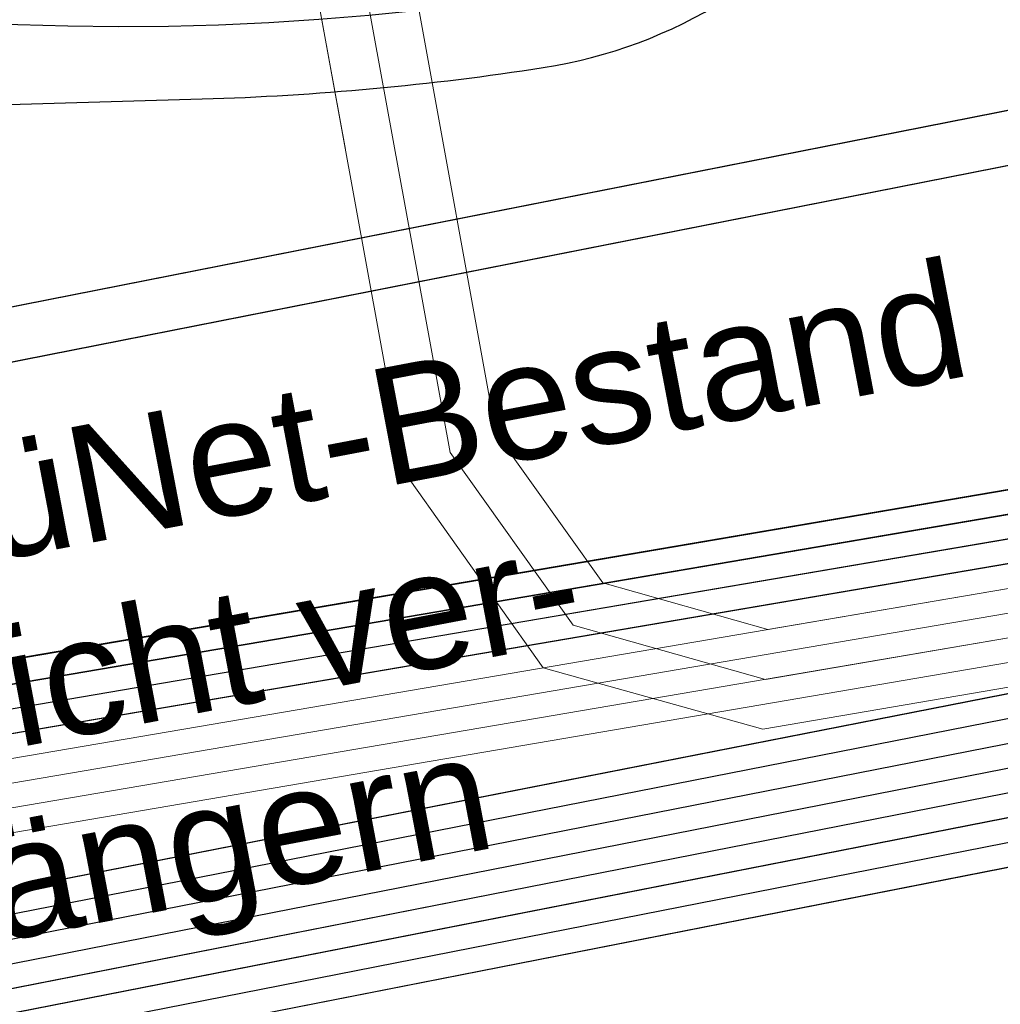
# Model space of a CAD drawing. Header units: metres. Extents: x -502 to 161, y -108 to 174.
# Tile 434 of 656: x -98.16 to -96.15, y -22.21 to -20.19. Entities that reach past the tile are written whole.
import ezdxf

# ---------------------------------------------------------------- set-up
doc = ezdxf.new("R2010")
doc.units = ezdxf.units.M
doc.header["$LTSCALE"] = 0.1
doc.linetypes.add('237', pattern=[93, 75, -18])
doc.linetypes.add('88', pattern=[35.001, 12.501, -5, 12.5, -5])
for name, color, linetype in [('BRI31-005.05-5p02-Koordinierung Lageplan 4. BA ZOB West 2022-06-15', 7, 'Continuous'), ('BRI31-005.06-5f07-Koordinierung Lageplan 4. BA ZOB Fernbusbahnh', 7, 'Continuous'), ('BRI32-005.02-5f05-Koordinierung Schemaplan 4 BA ZOB Teilbereich', 7, 'Continuous'), ('BRI32-005.03-5f06-Koordinierung Schemaplan 4 BA ZOB Teilbereich 2 Ost - Bahnhofsallee 2023-01-21', 7, 'Continuous')]:
    doc.layers.add(name, color=color, linetype=linetype)
doc.styles.add('Arial', font='arial.ttf')

msp = doc.modelspace()

# ---------------------------------------------------------------- linework, layer by layer
at = {"layer": 'BRI31-005.05-5p02-Koordinierung Lageplan 4. BA ZOB West 2022-06-15', "color": 6, "linetype": 'Continuous', "lineweight": 25, "true_color": 0xff00ff, "transparency": 33554687, "flags": 128}
for points in [[(-12.8197, -7.1584), (-13.0948, -7.1684), (-17.6753, -7.3484), (-25.0233, -7.7685), (-29.4119, -8.0888), (-36.588, -9.7298), (-36.8022, -9.7791), (-48.761, -11.229), (-54.8582, -12.3594), (-60.5568, -13.5195), (-72.2392, -15.9794), (-83.9386, -18.0493), (-95.7552, -20.2994), (-107.5641, -22.6294), (-119.3715, -24.8394), (-124.8625, -26.009), (-126.093, -26.1489), (-127.2478, -26.3291), (-138.8097, -28.3993), (-150.5411, -30.6494), (-156.6329, -31.8278), (-162.3974, -31.1788), (-174.3003, -29.339)], [(-174.3171, -29.4477), (-162.412, -31.2879), (-156.6285, -31.939), (-150.5203, -30.7574), (-138.7897, -28.5075), (-127.2296, -26.4376), (-126.0783, -26.2579), (-124.8448, -26.1177), (-119.3499, -24.9473), (-107.5433, -22.7374), (-95.7342, -20.4074), (-83.9188, -18.1575), (-72.2182, -16.0874), (-60.5345, -13.6272), (-54.8372, -12.4674), (-48.7444, -11.3378), (-36.7832, -9.8876), (-36.5634, -9.837), (-29.3955, -8.1979), (-25.0161, -7.8783), (-17.67, -7.4583), (-13.0906, -7.2783), (-12.8157, -7.2683)]]:
    msp.add_lwpolyline(points, dxfattribs=at)
at = {"layer": 'BRI31-005.05-5p02-Koordinierung Lageplan 4. BA ZOB West 2022-06-15', "color": 190, "linetype": 'Continuous', "lineweight": 35, "true_color": 0x7f00ff, "transparency": 33554687, "flags": 128}
for points in [[(-55.7007, -13.3634), (-59.4327, -13.9934), (-61.4087, -14.3464), (-62.2647, -14.4984), (-62.6667, -14.5974), (-62.8907, -14.7334), (-63.5967, -15.2334), (-64.4177, -15.8004), (-64.8657, -15.8864), (-69.7037, -16.7484), (-75.4637, -17.6884), (-81.7337, -18.6534), (-88.9077, -20.0034), (-93.6827, -20.7334), (-98.9647, -21.6334), (-104.5957, -22.9234), (-121.8907, -26.2934), (-126.8117, -27.2034), (-150.4477, -31.7134), (-157.1307, -33.0134), (-162.7687, -32.1234), (-174.7807, -30.4434), (-178.1477, -29.6134), (-179.1357, -29.4334)], [(-55.6927, -13.4124), (-59.4247, -14.0424), (-59.9157, -14.1304), (-61.3997, -14.3954), (-62.2547, -14.5474), (-62.6477, -14.6444), (-62.8637, -14.7754), (-63.5677, -15.2744), (-64.3977, -15.8474), (-64.8567, -15.9354), (-69.6957, -16.7974), (-75.4547, -17.7374), (-81.7247, -18.7024), (-88.8997, -20.0524), (-93.6747, -20.7824), (-98.9547, -21.6824)]]:
    msp.add_lwpolyline(points, dxfattribs=at)
at = {"layer": 'BRI31-005.05-5p02-Koordinierung Lageplan 4. BA ZOB West 2022-06-15', "color": 250, "linetype": 'Continuous', "lineweight": 25, "true_color": 0x333333, "transparency": 33554687, "flags": 128}
for points in [[(-55.6847, -13.4614), (-59.4167, -14.0914), (-59.9067, -14.1794), (-61.3907, -14.4444), (-62.2447, -14.5964), (-62.6287, -14.6914), (-62.8367, -14.8174), (-63.5387, -15.3154), (-64.3777, -15.8944), (-64.8477, -15.9844), (-69.6877, -16.8464), (-75.4457, -17.7864), (-81.7157, -18.7514), (-88.8917, -20.1014), (-93.6667, -20.8314), (-98.9447, -21.7314)], [(-55.6767, -13.5104), (-59.4087, -14.1404), (-59.8977, -14.2284), (-61.3817, -14.4934), (-62.2347, -14.6454), (-62.6097, -14.7384), (-62.8097, -14.8594), (-63.5097, -15.3564), (-64.3577, -15.9414), (-64.8387, -16.0334), (-69.6797, -16.8954), (-75.4367, -17.8354), (-81.7067, -18.8004), (-88.8837, -20.1504), (-93.6587, -20.8804), (-98.9347, -21.7804)], [(-179.1357, -29.7394), (-178.2047, -29.9074), (-176.5237, -30.3244), (-174.8367, -30.8434), (-162.8247, -32.5154), (-157.1227, -33.4214), (-150.6707, -32.1644), (-150.3757, -32.1054), (-126.7397, -27.5954), (-121.8107, -26.6854), (-104.5117, -23.3154), (-93.6067, -21.1744), (-88.8337, -20.4444), (-81.6527, -19.0944), (-75.3827, -18.1294), (-69.6317, -17.1894), (-64.2647, -16.2324), (-63.2977, -15.6984), (-62.6077, -15.0894), (-62.1947, -14.8414), (-59.6597, -14.3864), (-59.3767, -14.3364), (-55.6447, -13.7064)], [(-55.6367, -13.7554), (-59.3687, -14.3854), (-59.6507, -14.4354), (-62.1767, -14.8894), (-62.5777, -15.1304), (-63.2687, -15.7394), (-64.2477, -16.2804), (-69.6237, -17.2384), (-75.3737, -18.1784), (-81.6437, -19.1434), (-88.8257, -20.4934), (-93.5977, -21.2234), (-104.5017, -23.3644), (-121.8007, -26.7344), (-126.7307, -27.6444), (-150.3667, -32.1544), (-150.6607, -32.2134), (-157.1217, -33.4724), (-162.8317, -32.5644), (-174.8437, -30.8934), (-176.5357, -30.3734), (-178.2147, -29.9564), (-179.1357, -29.7904)], [(-55.6287, -13.8044), (-59.3607, -14.4344), (-59.6427, -14.4844), (-62.1587, -14.9374), (-62.5477, -15.1714), (-63.2397, -15.7804), (-64.2307, -16.3284), (-69.6157, -17.2874), (-75.3647, -18.2274), (-81.6347, -19.1924), (-88.8177, -20.5424), (-93.5887, -21.2724), (-104.4917, -23.4134), (-121.7907, -26.7834), (-126.7217, -27.6934), (-150.3577, -32.2034), (-150.6507, -32.2624), (-157.1207, -33.5234), (-162.8387, -32.6134), (-174.8507, -30.9434), (-176.5477, -30.4224), (-178.2247, -30.0054), (-179.1357, -29.8414)], [(-55.6207, -13.8534), (-59.3527, -14.4834), (-59.6277, -14.5324), (-62.1407, -14.9854), (-62.5177, -15.2124), (-63.2107, -15.8214), (-64.2137, -16.3764), (-69.6077, -17.3364), (-75.3557, -18.2764), (-81.6257, -19.2414), (-88.8097, -20.5914), (-93.5797, -21.3214), (-104.4817, -23.4624), (-121.7807, -26.8324), (-126.7127, -27.7424), (-150.3487, -32.2524), (-150.6407, -32.3114), (-157.1197, -33.5744), (-162.8457, -32.6624), (-174.8577, -30.9934), (-176.5597, -30.4714), (-178.2347, -30.0544), (-179.1357, -29.8924)], [(-55.6127, -13.9024), (-59.3447, -14.5324), (-59.6247, -14.5824), (-62.1227, -15.0334), (-62.4877, -15.2534), (-63.1817, -15.8624), (-64.1967, -16.4244), (-69.5997, -17.3854), (-75.3467, -18.3254), (-81.6167, -19.2904), (-88.8017, -20.6404), (-93.5707, -21.3704), (-104.4717, -23.5114), (-121.7707, -26.8814), (-126.7037, -27.7914), (-150.3397, -32.3014), (-150.6307, -32.3604), (-157.1187, -33.6254), (-162.8527, -32.7114), (-174.8647, -31.0434), (-176.5717, -30.5204), (-178.2447, -30.1034), (-179.1357, -29.9434)], [(-55.6047, -13.9514), (-59.3367, -14.5814), (-62.1047, -15.0814), (-62.4577, -15.2944), (-63.1527, -15.9034), (-64.1797, -16.4724), (-69.5917, -17.4344), (-75.3377, -18.3744), (-81.6077, -19.3394), (-88.7937, -20.6894), (-93.5617, -21.4194), (-104.4617, -23.5604), (-121.7607, -26.9304), (-126.6947, -27.8404), (-150.3307, -32.3504), (-150.6207, -32.4094), (-157.1177, -33.6764), (-162.8597, -32.7604), (-174.8717, -31.0934), (-176.5837, -30.5694), (-178.2547, -30.1524), (-179.1357, -29.9944)], [(-62.5057, -14.9114), (-62.7017, -15.0274), (-63.4007, -15.5204), (-64.2987, -16.1364), (-69.6477, -17.0914), (-75.4007, -18.0314), (-81.6707, -18.9964), (-88.8497, -20.3464), (-93.6247, -21.0764), (-104.5317, -23.2174), (-121.8307, -26.5874), (-126.7577, -27.4974), (-150.3937, -32.0074), (-150.6907, -32.0664), (-157.1247, -33.3194), (-162.8107, -32.4174), (-174.8227, -30.7434), (-176.4997, -30.2264), (-178.1847, -29.8094), (-179.1357, -29.6374)], [(-62.4797, -14.9544), (-62.6747, -15.0694), (-63.3727, -15.5614), (-64.2817, -16.1844), (-69.6397, -17.1404), (-75.3917, -18.0804), (-81.6617, -19.0454), (-88.8417, -20.3954), (-93.6157, -21.1254), (-104.5217, -23.2664), (-121.8207, -26.6364), (-126.7487, -27.5464), (-150.3847, -32.0564), (-150.6807, -32.1154), (-157.1237, -33.3704), (-162.8177, -32.4664), (-174.8297, -30.7934), (-176.5117, -30.2754), (-178.1947, -29.8584), (-179.1357, -29.6884)]]:
    msp.add_lwpolyline(points, dxfattribs=at)
at = {"layer": 'BRI31-005.05-5p02-Koordinierung Lageplan 4. BA ZOB West 2022-06-15', "color": 116, "linetype": 'Continuous', "lineweight": 13, "true_color": 0x007f3f, "transparency": 33554687, "flags": 128}
for points in [[(-98.8977, -21.7234), (-93.6667, -20.8304), (-88.8927, -20.1004), (-81.7147, -18.7504), (-75.4437, -17.7854), (-69.6887, -16.8454), (-64.8477, -15.9844), (-64.3767, -15.8944), (-63.5377, -15.3154), (-62.8377, -14.8174), (-62.6297, -14.6924), (-62.2457, -14.5964), (-61.3907, -14.4444), (-59.9067, -14.1794), (-59.4177, -14.0904), (-55.6847, -13.4604)], [(-98.9347, -21.7804), (-93.6587, -20.8794), (-88.8847, -20.1494), (-81.7057, -18.7994), (-75.4347, -17.8344), (-69.6807, -16.8944), (-64.8387, -16.0334), (-64.3567, -15.9414), (-63.5087, -15.3564), (-62.8107, -14.8594), (-62.6107, -14.7394), (-62.2357, -14.6454), (-61.3817, -14.4934), (-59.8977, -14.2284), (-59.4097, -14.1394), (-55.6767, -13.5094)], [(-55.6527, -13.6584), (-59.3837, -14.2884), (-59.8707, -14.3754), (-61.3547, -14.6404), (-62.2037, -14.7924), (-62.5517, -14.8784), (-62.7277, -14.9854), (-63.4237, -15.4794), (-64.2987, -16.0824), (-64.8117, -16.1804), (-69.6547, -17.0434), (-75.4117, -17.9834), (-81.6807, -18.9484), (-88.8587, -20.2984), (-93.6347, -21.0284), (-98.8577, -21.9194)], [(-55.6447, -13.7074), (-59.3757, -14.3374), (-59.8617, -14.4244), (-61.3457, -14.6894), (-62.1937, -14.8414), (-62.5327, -14.9254), (-62.7007, -15.0274), (-63.3947, -15.5204), (-64.2787, -16.1294), (-64.8027, -16.2294), (-69.6467, -17.0924), (-75.4027, -18.0324), (-81.6717, -18.9974), (-88.8507, -20.3474), (-93.6267, -21.0774), (-98.8947, -21.9764)]]:
    msp.add_lwpolyline(points, dxfattribs=at)
at = {"layer": 'BRI31-005.05-5p02-Koordinierung Lageplan 4. BA ZOB West 2022-06-15', "color": 251, "linetype": 'Continuous', "lineweight": 13, "true_color": 0x5b5b5b, "transparency": 33554687, "flags": 128}
for points in [[(-55.6687, -13.5594), (-59.4007, -14.1894), (-59.8887, -14.2774), (-61.3727, -14.5424), (-62.2247, -14.6944), (-62.5907, -14.7854), (-62.7827, -14.9014), (-63.4807, -15.3974), (-64.3377, -15.9884), (-64.8297, -16.0824), (-69.6717, -16.9444), (-75.4277, -17.8844), (-81.6977, -18.8494), (-88.8757, -20.1994), (-93.6507, -20.9294), (-98.8777, -21.8214)], [(-55.6607, -13.6084), (-59.3927, -14.2384), (-59.8797, -14.3264), (-61.3637, -14.5914), (-62.2147, -14.7434), (-62.5717, -14.8324), (-62.7557, -14.9434), (-63.4517, -15.4384), (-64.3177, -16.0354), (-64.8207, -16.1314), (-69.6637, -16.9934), (-75.4187, -17.9334), (-81.6887, -18.8984), (-88.8677, -20.2484), (-93.6427, -20.9784), (-98.9147, -21.8784)]]:
    msp.add_lwpolyline(points, dxfattribs=at)
at = {"layer": 'BRI31-005.06-5f07-Koordinierung Lageplan 4. BA ZOB Fernbusbahnh', "color": 190, "linetype": 'Continuous', "lineweight": 30, "true_color": 0x7f00ff, "transparency": 33554687, "flags": 128}
for points in [[(-55.7007, -13.3634), (-59.4327, -13.9934), (-61.4087, -14.3464), (-62.2647, -14.4984), (-62.6667, -14.5974), (-62.8907, -14.7334), (-63.5967, -15.2334), (-64.4177, -15.8004), (-64.8657, -15.8864), (-69.7037, -16.7484), (-75.4637, -17.6884), (-81.7337, -18.6534), (-88.9077, -20.0034), (-93.6827, -20.7334), (-98.9647, -21.6334), (-104.5957, -22.9234), (-121.8907, -26.2934), (-126.8117, -27.2034), (-150.4477, -31.7134), (-157.1307, -33.0134), (-162.7687, -32.1234), (-174.7807, -30.4434), (-178.1477, -29.6134), (-179.1357, -29.4334)], [(-55.6927, -13.4124), (-59.4247, -14.0424), (-59.9157, -14.1304), (-61.3997, -14.3954), (-62.2547, -14.5474), (-62.6477, -14.6444), (-62.8637, -14.7754), (-63.5677, -15.2744), (-64.3977, -15.8474), (-64.8567, -15.9354), (-69.6957, -16.7974), (-75.4547, -17.7374), (-81.7247, -18.7024), (-88.8997, -20.0524), (-93.6747, -20.7824), (-98.9547, -21.6824)]]:
    msp.add_lwpolyline(points, dxfattribs=at)
at = {"layer": 'BRI31-005.06-5f07-Koordinierung Lageplan 4. BA ZOB Fernbusbahnh', "color": 250, "linetype": 'Continuous', "lineweight": 20, "true_color": 0x333333, "transparency": 33554687, "flags": 128}
for points in [[(-55.6847, -13.4614), (-59.4167, -14.0914), (-59.9067, -14.1794), (-61.3907, -14.4444), (-62.2447, -14.5964), (-62.6287, -14.6914), (-62.8367, -14.8174), (-63.5387, -15.3154), (-64.3777, -15.8944), (-64.8477, -15.9844), (-69.6877, -16.8464), (-75.4457, -17.7864), (-81.7157, -18.7514), (-88.8917, -20.1014), (-93.6667, -20.8314), (-98.9447, -21.7314)], [(-55.6767, -13.5104), (-59.4087, -14.1404), (-59.8977, -14.2284), (-61.3817, -14.4934), (-62.2347, -14.6454), (-62.6097, -14.7384), (-62.8097, -14.8594), (-63.5097, -15.3564), (-64.3577, -15.9414), (-64.8387, -16.0334), (-69.6797, -16.8954), (-75.4367, -17.8354), (-81.7067, -18.8004), (-88.8837, -20.1504), (-93.6587, -20.8804), (-98.9347, -21.7804)], [(-179.1357, -29.7394), (-178.2047, -29.9074), (-176.5237, -30.3244), (-174.8367, -30.8434), (-162.8247, -32.5154), (-157.1227, -33.4214), (-150.6707, -32.1644), (-150.3757, -32.1054), (-126.7397, -27.5954), (-121.8107, -26.6854), (-104.5117, -23.3154), (-93.6067, -21.1744), (-88.8337, -20.4444), (-81.6527, -19.0944), (-75.3827, -18.1294), (-69.6317, -17.1894), (-64.2647, -16.2324), (-63.2977, -15.6984), (-62.6077, -15.0894), (-62.1947, -14.8414), (-59.6597, -14.3864), (-59.3767, -14.3364), (-55.6447, -13.7064)], [(-55.6367, -13.7554), (-59.3687, -14.3854), (-59.6507, -14.4354), (-62.1767, -14.8894), (-62.5777, -15.1304), (-63.2687, -15.7394), (-64.2477, -16.2804), (-69.6237, -17.2384), (-75.3737, -18.1784), (-81.6437, -19.1434), (-88.8257, -20.4934), (-93.5977, -21.2234), (-104.5017, -23.3644), (-121.8007, -26.7344), (-126.7307, -27.6444), (-150.3667, -32.1544), (-150.6607, -32.2134), (-157.1217, -33.4724), (-162.8317, -32.5644), (-174.8437, -30.8934), (-176.5357, -30.3734), (-178.2147, -29.9564), (-179.1357, -29.7904)], [(-55.6287, -13.8044), (-59.3607, -14.4344), (-59.6427, -14.4844), (-62.1587, -14.9374), (-62.5477, -15.1714), (-63.2397, -15.7804), (-64.2307, -16.3284), (-69.6157, -17.2874), (-75.3647, -18.2274), (-81.6347, -19.1924), (-88.8177, -20.5424), (-93.5887, -21.2724), (-104.4917, -23.4134), (-121.7907, -26.7834), (-126.7217, -27.6934), (-150.3577, -32.2034), (-150.6507, -32.2624), (-157.1207, -33.5234), (-162.8387, -32.6134), (-174.8507, -30.9434), (-176.5477, -30.4224), (-178.2247, -30.0054), (-179.1357, -29.8414)], [(-55.6207, -13.8534), (-59.3527, -14.4834), (-59.6277, -14.5324), (-62.1407, -14.9854), (-62.5177, -15.2124), (-63.2107, -15.8214), (-64.2137, -16.3764), (-69.6077, -17.3364), (-75.3557, -18.2764), (-81.6257, -19.2414), (-88.8097, -20.5914), (-93.5797, -21.3214), (-104.4817, -23.4624), (-121.7807, -26.8324), (-126.7127, -27.7424), (-150.3487, -32.2524), (-150.6407, -32.3114), (-157.1197, -33.5744), (-162.8457, -32.6624), (-174.8577, -30.9934), (-176.5597, -30.4714), (-178.2347, -30.0544), (-179.1357, -29.8924)], [(-55.6127, -13.9024), (-59.3447, -14.5324), (-59.6247, -14.5824), (-62.1227, -15.0334), (-62.4877, -15.2534), (-63.1817, -15.8624), (-64.1967, -16.4244), (-69.5997, -17.3854), (-75.3467, -18.3254), (-81.6167, -19.2904), (-88.8017, -20.6404), (-93.5707, -21.3704), (-104.4717, -23.5114), (-121.7707, -26.8814), (-126.7037, -27.7914), (-150.3397, -32.3014), (-150.6307, -32.3604), (-157.1187, -33.6254), (-162.8527, -32.7114), (-174.8647, -31.0434), (-176.5717, -30.5204), (-178.2447, -30.1034), (-179.1357, -29.9434)], [(-55.6047, -13.9514), (-59.3367, -14.5814), (-62.1047, -15.0814), (-62.4577, -15.2944), (-63.1527, -15.9034), (-64.1797, -16.4724), (-69.5917, -17.4344), (-75.3377, -18.3744), (-81.6077, -19.3394), (-88.7937, -20.6894), (-93.5617, -21.4194), (-104.4617, -23.5604), (-121.7607, -26.9304), (-126.6947, -27.8404), (-150.3307, -32.3504), (-150.6207, -32.4094), (-157.1177, -33.6764), (-162.8597, -32.7604), (-174.8717, -31.0934), (-176.5837, -30.5694), (-178.2547, -30.1524), (-179.1357, -29.9944)], [(-62.5057, -14.9114), (-62.7017, -15.0274), (-63.4007, -15.5204), (-64.2987, -16.1364), (-69.6477, -17.0914), (-75.4007, -18.0314), (-81.6707, -18.9964), (-88.8497, -20.3464), (-93.6247, -21.0764), (-104.5317, -23.2174), (-121.8307, -26.5874), (-126.7577, -27.4974), (-150.3937, -32.0074), (-150.6907, -32.0664), (-157.1247, -33.3194), (-162.8107, -32.4174), (-174.8227, -30.7434), (-176.4997, -30.2264), (-178.1847, -29.8094), (-179.1357, -29.6374)], [(-62.4797, -14.9544), (-62.6747, -15.0694), (-63.3727, -15.5614), (-64.2817, -16.1844), (-69.6397, -17.1404), (-75.3917, -18.0804), (-81.6617, -19.0454), (-88.8417, -20.3954), (-93.6157, -21.1254), (-104.5217, -23.2664), (-121.8207, -26.6364), (-126.7487, -27.5464), (-150.3847, -32.0564), (-150.6807, -32.1154), (-157.1237, -33.3704), (-162.8177, -32.4664), (-174.8297, -30.7934), (-176.5117, -30.2754), (-178.1947, -29.8584), (-179.1357, -29.6884)]]:
    msp.add_lwpolyline(points, dxfattribs=at)
at = {"layer": 'BRI32-005.02-5f05-Koordinierung Schemaplan 4 BA ZOB Teilbereich', "color": 6, "linetype": 'Continuous', "lineweight": 25, "true_color": 0xff00ff, "transparency": 33554687, "flags": 128}
for points in [[(-12.8197, -7.1584), (-13.0948, -7.1684), (-17.6753, -7.3484), (-25.0233, -7.7685), (-29.4119, -8.0888), (-36.588, -9.7298), (-36.8022, -9.7791), (-48.761, -11.229), (-54.8582, -12.3594), (-60.5568, -13.5195), (-72.2392, -15.9794), (-83.9386, -18.0493), (-95.7552, -20.2994), (-107.5641, -22.6294), (-119.3715, -24.8394), (-124.8625, -26.009), (-126.093, -26.1489), (-127.2478, -26.3291), (-138.8097, -28.3993), (-150.5411, -30.6494), (-156.6329, -31.8278), (-162.3974, -31.1788), (-174.3003, -29.339)], [(-174.3171, -29.4477), (-162.412, -31.2879), (-156.6285, -31.939), (-150.5203, -30.7574), (-138.7897, -28.5075), (-127.2296, -26.4376), (-126.0783, -26.2579), (-124.8448, -26.1177), (-119.3499, -24.9473), (-107.5433, -22.7374), (-95.7342, -20.4074), (-83.9188, -18.1575), (-72.2182, -16.0874), (-60.5345, -13.6272), (-54.8372, -12.4674), (-48.7444, -11.3378), (-36.7832, -9.8876), (-36.5634, -9.837), (-29.3955, -8.1979), (-25.0161, -7.8783), (-17.67, -7.4583), (-13.0906, -7.2783), (-12.8157, -7.2683)]]:
    msp.add_lwpolyline(points, dxfattribs=at)
at = {"layer": 'BRI32-005.02-5f05-Koordinierung Schemaplan 4 BA ZOB Teilbereich', "color": 190, "linetype": 'Continuous', "lineweight": 35, "true_color": 0x7f00ff, "transparency": 33554687, "flags": 128}
for points in [[(-55.7007, -13.3634), (-59.4327, -13.9934), (-61.4087, -14.3464), (-62.2647, -14.4984), (-62.6667, -14.5974), (-62.8907, -14.7334), (-63.5967, -15.2334), (-64.4177, -15.8004), (-64.8657, -15.8864), (-69.7037, -16.7484), (-75.4637, -17.6884), (-81.7337, -18.6534), (-88.9077, -20.0034), (-93.6827, -20.7334), (-98.9647, -21.6334), (-104.5957, -22.9234), (-121.8907, -26.2934), (-126.8117, -27.2034), (-150.4477, -31.7134), (-157.1307, -33.0134), (-162.7687, -32.1234), (-174.7807, -30.4434), (-178.1477, -29.6134), (-179.1357, -29.4334)], [(-55.6927, -13.4124), (-59.4247, -14.0424), (-59.9157, -14.1304), (-61.3997, -14.3954), (-62.2547, -14.5474), (-62.6477, -14.6444), (-62.8637, -14.7754), (-63.5677, -15.2744), (-64.3977, -15.8474), (-64.8567, -15.9354), (-69.6957, -16.7974), (-75.4547, -17.7374), (-81.7247, -18.7024), (-88.8997, -20.0524), (-93.6747, -20.7824), (-98.9547, -21.6824)]]:
    msp.add_lwpolyline(points, dxfattribs=at)
at = {"layer": 'BRI32-005.02-5f05-Koordinierung Schemaplan 4 BA ZOB Teilbereich', "color": 250, "linetype": 'Continuous', "lineweight": 25, "true_color": 0x333333, "transparency": 33554687, "flags": 128}
for points in [[(-55.6847, -13.4614), (-59.4167, -14.0914), (-59.9067, -14.1794), (-61.3907, -14.4444), (-62.2447, -14.5964), (-62.6287, -14.6914), (-62.8367, -14.8174), (-63.5387, -15.3154), (-64.3777, -15.8944), (-64.8477, -15.9844), (-69.6877, -16.8464), (-75.4457, -17.7864), (-81.7157, -18.7514), (-88.8917, -20.1014), (-93.6667, -20.8314), (-98.9447, -21.7314)], [(-55.6767, -13.5104), (-59.4087, -14.1404), (-59.8977, -14.2284), (-61.3817, -14.4934), (-62.2347, -14.6454), (-62.6097, -14.7384), (-62.8097, -14.8594), (-63.5097, -15.3564), (-64.3577, -15.9414), (-64.8387, -16.0334), (-69.6797, -16.8954), (-75.4367, -17.8354), (-81.7067, -18.8004), (-88.8837, -20.1504), (-93.6587, -20.8804), (-98.9347, -21.7804)], [(-179.1357, -29.7394), (-178.2047, -29.9074), (-176.5237, -30.3244), (-174.8367, -30.8434), (-162.8247, -32.5154), (-157.1227, -33.4214), (-150.6707, -32.1644), (-150.3757, -32.1054), (-126.7397, -27.5954), (-121.8107, -26.6854), (-104.5117, -23.3154), (-93.6067, -21.1744), (-88.8337, -20.4444), (-81.6527, -19.0944), (-75.3827, -18.1294), (-69.6317, -17.1894), (-64.2647, -16.2324), (-63.2977, -15.6984), (-62.6077, -15.0894), (-62.1947, -14.8414), (-59.6597, -14.3864), (-59.3767, -14.3364), (-55.6447, -13.7064)], [(-55.6367, -13.7554), (-59.3687, -14.3854), (-59.6507, -14.4354), (-62.1767, -14.8894), (-62.5777, -15.1304), (-63.2687, -15.7394), (-64.2477, -16.2804), (-69.6237, -17.2384), (-75.3737, -18.1784), (-81.6437, -19.1434), (-88.8257, -20.4934), (-93.5977, -21.2234), (-104.5017, -23.3644), (-121.8007, -26.7344), (-126.7307, -27.6444), (-150.3667, -32.1544), (-150.6607, -32.2134), (-157.1217, -33.4724), (-162.8317, -32.5644), (-174.8437, -30.8934), (-176.5357, -30.3734), (-178.2147, -29.9564), (-179.1357, -29.7904)], [(-55.6287, -13.8044), (-59.3607, -14.4344), (-59.6427, -14.4844), (-62.1587, -14.9374), (-62.5477, -15.1714), (-63.2397, -15.7804), (-64.2307, -16.3284), (-69.6157, -17.2874), (-75.3647, -18.2274), (-81.6347, -19.1924), (-88.8177, -20.5424), (-93.5887, -21.2724), (-104.4917, -23.4134), (-121.7907, -26.7834), (-126.7217, -27.6934), (-150.3577, -32.2034), (-150.6507, -32.2624), (-157.1207, -33.5234), (-162.8387, -32.6134), (-174.8507, -30.9434), (-176.5477, -30.4224), (-178.2247, -30.0054), (-179.1357, -29.8414)], [(-55.6207, -13.8534), (-59.3527, -14.4834), (-59.6277, -14.5324), (-62.1407, -14.9854), (-62.5177, -15.2124), (-63.2107, -15.8214), (-64.2137, -16.3764), (-69.6077, -17.3364), (-75.3557, -18.2764), (-81.6257, -19.2414), (-88.8097, -20.5914), (-93.5797, -21.3214), (-104.4817, -23.4624), (-121.7807, -26.8324), (-126.7127, -27.7424), (-150.3487, -32.2524), (-150.6407, -32.3114), (-157.1197, -33.5744), (-162.8457, -32.6624), (-174.8577, -30.9934), (-176.5597, -30.4714), (-178.2347, -30.0544), (-179.1357, -29.8924)], [(-55.6127, -13.9024), (-59.3447, -14.5324), (-59.6247, -14.5824), (-62.1227, -15.0334), (-62.4877, -15.2534), (-63.1817, -15.8624), (-64.1967, -16.4244), (-69.5997, -17.3854), (-75.3467, -18.3254), (-81.6167, -19.2904), (-88.8017, -20.6404), (-93.5707, -21.3704), (-104.4717, -23.5114), (-121.7707, -26.8814), (-126.7037, -27.7914), (-150.3397, -32.3014), (-150.6307, -32.3604), (-157.1187, -33.6254), (-162.8527, -32.7114), (-174.8647, -31.0434), (-176.5717, -30.5204), (-178.2447, -30.1034), (-179.1357, -29.9434)], [(-55.6047, -13.9514), (-59.3367, -14.5814), (-62.1047, -15.0814), (-62.4577, -15.2944), (-63.1527, -15.9034), (-64.1797, -16.4724), (-69.5917, -17.4344), (-75.3377, -18.3744), (-81.6077, -19.3394), (-88.7937, -20.6894), (-93.5617, -21.4194), (-104.4617, -23.5604), (-121.7607, -26.9304), (-126.6947, -27.8404), (-150.3307, -32.3504), (-150.6207, -32.4094), (-157.1177, -33.6764), (-162.8597, -32.7604), (-174.8717, -31.0934), (-176.5837, -30.5694), (-178.2547, -30.1524), (-179.1357, -29.9944)]]:
    msp.add_lwpolyline(points, dxfattribs=at)
at = {"layer": 'BRI32-005.02-5f05-Koordinierung Schemaplan 4 BA ZOB Teilbereich', "color": 116, "linetype": 'Continuous', "lineweight": 13, "true_color": 0x007f3f, "transparency": 33554687, "flags": 128}
for points in [[(-98.8977, -21.7234), (-93.6667, -20.8304), (-88.8927, -20.1004), (-81.7147, -18.7504), (-75.4437, -17.7854), (-69.6887, -16.8454), (-64.8477, -15.9844), (-64.3767, -15.8944), (-63.5377, -15.3154), (-62.8377, -14.8174), (-62.6297, -14.6924), (-62.2457, -14.5964), (-61.3907, -14.4444), (-59.9067, -14.1794), (-59.4177, -14.0904), (-55.6847, -13.4604)], [(-98.9347, -21.7804), (-93.6587, -20.8794), (-88.8847, -20.1494), (-81.7057, -18.7994), (-75.4347, -17.8344), (-69.6807, -16.8944), (-64.8387, -16.0334), (-64.3567, -15.9414), (-63.5087, -15.3564), (-62.8107, -14.8594), (-62.6107, -14.7394), (-62.2357, -14.6454), (-61.3817, -14.4934), (-59.8977, -14.2284), (-59.4097, -14.1394), (-55.6767, -13.5094)], [(-97.8377, -17.4674), (-97.1877, -21.0354), (-96.9687, -21.3424), (-96.6307, -21.4384), (-93.6507, -20.9284), (-88.8767, -20.1984), (-81.6967, -18.8484), (-75.4257, -17.8834), (-69.6727, -16.9434), (-64.8297, -16.0824), (-64.3367, -15.9884), (-63.4797, -15.3974), (-62.7837, -14.9014), (-62.5917, -14.7864), (-62.2257, -14.6944), (-61.3727, -14.5424), (-59.8887, -14.2774), (-59.4017, -14.1884), (-55.6687, -13.5584)], [(-55.6527, -13.6584), (-59.3837, -14.2884), (-59.8707, -14.3754), (-61.3547, -14.6404), (-62.2037, -14.7924), (-62.5517, -14.8784), (-62.7277, -14.9854), (-63.4237, -15.4794), (-64.2987, -16.0824), (-64.8117, -16.1804), (-69.6547, -17.0434), (-75.4117, -17.9834), (-81.6807, -18.9484), (-88.8587, -20.2984), (-93.6347, -21.0284), (-98.8577, -21.9194)], [(-55.6447, -13.7074), (-59.3757, -14.3374), (-59.8617, -14.4244), (-61.3457, -14.6894), (-62.1937, -14.8414), (-62.5327, -14.9254), (-62.7007, -15.0274), (-63.3947, -15.5204), (-64.2787, -16.1294), (-64.8027, -16.2294), (-69.6467, -17.0924), (-75.4027, -18.0324), (-81.6717, -18.9974), (-88.8507, -20.3474), (-93.6267, -21.0774), (-98.8947, -21.9764)], [(-55.6367, -13.7564), (-59.3677, -14.3864), (-59.8527, -14.4734), (-61.3367, -14.7384), (-62.1837, -14.8904), (-62.5137, -14.9724), (-62.6737, -15.0694), (-63.3657, -15.5614), (-64.2587, -16.1764), (-64.7937, -16.2784), (-69.6387, -17.1414), (-75.3937, -18.0814), (-81.6627, -19.0464), (-88.8427, -20.3964), (-93.6187, -21.1264), (-96.6407, -21.6424), (-97.0907, -21.5164), (-97.3757, -21.1154), (-98.0337, -17.5034), (-97.8377, -17.4674)]]:
    msp.add_lwpolyline(points, dxfattribs=at)
at = {"layer": 'BRI32-005.02-5f05-Koordinierung Schemaplan 4 BA ZOB Teilbereich', "color": 251, "linetype": 'Continuous', "lineweight": 13, "true_color": 0x5b5b5b, "transparency": 33554687, "flags": 128}
for points in [[(-55.6687, -13.5594), (-59.4007, -14.1894), (-59.8887, -14.2774), (-61.3727, -14.5424), (-62.2247, -14.6944), (-62.5907, -14.7854), (-62.7827, -14.9014), (-63.4807, -15.3974), (-64.3377, -15.9884), (-64.8297, -16.0824), (-69.6717, -16.9444), (-75.4277, -17.8844), (-81.6977, -18.8494), (-88.8757, -20.1994), (-93.6507, -20.9294), (-98.8777, -21.8214)], [(-55.6607, -13.6084), (-59.3927, -14.2384), (-59.8797, -14.3264), (-61.3637, -14.5914), (-62.2147, -14.7434), (-62.5717, -14.8324), (-62.7557, -14.9434), (-63.4517, -15.4384), (-64.3177, -16.0354), (-64.8207, -16.1314), (-69.6637, -16.9934), (-75.4187, -17.9334), (-81.6887, -18.8984), (-88.8677, -20.2484), (-93.6427, -20.9784), (-98.9147, -21.8784)], [(-97.9357, -17.4854), (-97.2817, -21.0754), (-97.0297, -21.4294), (-96.6357, -21.5404), (-93.6347, -21.0274), (-88.8597, -20.2974), (-81.6797, -18.9474), (-75.4097, -17.9824), (-69.6557, -17.0424), (-64.8117, -16.1804), (-64.2977, -16.0824), (-63.4227, -15.4794), (-62.7287, -14.9854), (-62.5527, -14.8794), (-62.2047, -14.7924), (-61.3547, -14.6404), (-59.8707, -14.3754), (-59.3847, -14.2874), (-55.6527, -13.6574)]]:
    msp.add_lwpolyline(points, dxfattribs=at)
at = {"layer": 'BRI32-005.03-5f06-Koordinierung Schemaplan 4 BA ZOB Teilbereich 2 Ost - Bahnhofsallee 2023-01-21', "color": 250, "linetype": '88', "lineweight": 20, "true_color": 0x333333, "transparency": 33554687}
msp.add_line((-98.0337, -17.5034), (-97.3797, -21.0934), dxfattribs=at)
at = {"layer": 'BRI32-005.03-5f06-Koordinierung Schemaplan 4 BA ZOB Teilbereich 2 Ost - Bahnhofsallee 2023-01-21', "color": 6, "linetype": 'Continuous', "lineweight": 20, "true_color": 0xff00ff, "transparency": 33554687, "flags": 128}
for points in [[(-12.8197, -7.1584), (-13.0948, -7.1684), (-17.6753, -7.3484), (-25.0233, -7.7685), (-29.4119, -8.0888), (-36.588, -9.7298), (-36.8022, -9.7791), (-48.761, -11.229), (-54.8582, -12.3594), (-60.5568, -13.5195), (-72.2392, -15.9794), (-83.9386, -18.0493), (-95.7552, -20.2994), (-107.5641, -22.6294), (-119.3715, -24.8394), (-124.8625, -26.009), (-126.093, -26.1489), (-127.2478, -26.3291), (-138.8097, -28.3993), (-150.5411, -30.6494), (-156.6329, -31.8278), (-162.3974, -31.1788), (-174.3003, -29.339)], [(-174.3171, -29.4477), (-162.412, -31.2879), (-156.6285, -31.939), (-150.5203, -30.7574), (-138.7897, -28.5075), (-127.2296, -26.4376), (-126.0783, -26.2579), (-124.8448, -26.1177), (-119.3499, -24.9473), (-107.5433, -22.7374), (-95.7342, -20.4074), (-83.9188, -18.1575), (-72.2182, -16.0874), (-60.5345, -13.6272), (-54.8372, -12.4674), (-48.7444, -11.3378), (-36.7832, -9.8876), (-36.5634, -9.837), (-29.3955, -8.1979), (-25.0161, -7.8783), (-17.67, -7.4583), (-13.0906, -7.2783), (-12.8157, -7.2683)]]:
    msp.add_lwpolyline(points, dxfattribs=at)
at = {"layer": 'BRI32-005.03-5f06-Koordinierung Schemaplan 4 BA ZOB Teilbereich 2 Ost - Bahnhofsallee 2023-01-21', "color": 190, "linetype": 'Continuous', "lineweight": 30, "true_color": 0x7f00ff, "transparency": 33554687, "flags": 128}
for points in [[(-55.7007, -13.3634), (-59.4327, -13.9934), (-61.4087, -14.3464), (-62.2647, -14.4984), (-62.6667, -14.5974), (-62.8907, -14.7334), (-63.5967, -15.2334), (-64.4177, -15.8004), (-64.8657, -15.8864), (-69.7037, -16.7484), (-75.4637, -17.6884), (-81.7337, -18.6534), (-88.9077, -20.0034), (-93.6827, -20.7334), (-98.9647, -21.6334), (-104.5957, -22.9234), (-121.8907, -26.2934), (-126.8117, -27.2034), (-150.4477, -31.7134), (-157.1307, -33.0134), (-162.7687, -32.1234), (-174.7807, -30.4434), (-178.1477, -29.6134), (-179.1357, -29.4334)], [(-55.6927, -13.4124), (-59.4247, -14.0424), (-59.9157, -14.1304), (-61.3997, -14.3954), (-62.2547, -14.5474), (-62.6477, -14.6444), (-62.8637, -14.7754), (-63.5677, -15.2744), (-64.3977, -15.8474), (-64.8567, -15.9354), (-69.6957, -16.7974), (-75.4547, -17.7374), (-81.7247, -18.7024), (-88.8997, -20.0524), (-93.6747, -20.7824), (-98.9547, -21.6824)]]:
    msp.add_lwpolyline(points, dxfattribs=at)
at = {"layer": 'BRI32-005.03-5f06-Koordinierung Schemaplan 4 BA ZOB Teilbereich 2 Ost - Bahnhofsallee 2023-01-21', "color": 250, "linetype": 'Continuous', "lineweight": 20, "true_color": 0x333333, "transparency": 33554687, "flags": 128}
for points in [[(-55.6847, -13.4614), (-59.4167, -14.0914), (-59.9067, -14.1794), (-61.3907, -14.4444), (-62.2447, -14.5964), (-62.6287, -14.6914), (-62.8367, -14.8174), (-63.5387, -15.3154), (-64.3777, -15.8944), (-64.8477, -15.9844), (-69.6877, -16.8464), (-75.4457, -17.7864), (-81.7157, -18.7514), (-88.8917, -20.1014), (-93.6667, -20.8314), (-98.9447, -21.7314)], [(-55.6767, -13.5104), (-59.4087, -14.1404), (-59.8977, -14.2284), (-61.3817, -14.4934), (-62.2347, -14.6454), (-62.6097, -14.7384), (-62.8097, -14.8594), (-63.5097, -15.3564), (-64.3577, -15.9414), (-64.8387, -16.0334), (-69.6797, -16.8954), (-75.4367, -17.8354), (-81.7067, -18.8004), (-88.8837, -20.1504), (-93.6587, -20.8804), (-98.9347, -21.7804)], [(-179.1357, -29.7394), (-178.2047, -29.9074), (-176.5237, -30.3244), (-174.8367, -30.8434), (-162.8247, -32.5154), (-157.1227, -33.4214), (-150.6707, -32.1644), (-150.3757, -32.1054), (-126.7397, -27.5954), (-121.8107, -26.6854), (-104.5117, -23.3154), (-93.6067, -21.1744), (-88.8337, -20.4444), (-81.6527, -19.0944), (-75.3827, -18.1294), (-69.6317, -17.1894), (-64.2647, -16.2324), (-63.2977, -15.6984), (-62.6077, -15.0894), (-62.1947, -14.8414), (-59.6597, -14.3864), (-59.3767, -14.3364), (-55.6447, -13.7064)], [(-55.6367, -13.7554), (-59.3687, -14.3854), (-59.6507, -14.4354), (-62.1767, -14.8894), (-62.5777, -15.1304), (-63.2687, -15.7394), (-64.2477, -16.2804), (-69.6237, -17.2384), (-75.3737, -18.1784), (-81.6437, -19.1434), (-88.8257, -20.4934), (-93.5977, -21.2234), (-104.5017, -23.3644), (-121.8007, -26.7344), (-126.7307, -27.6444), (-150.3667, -32.1544), (-150.6607, -32.2134), (-157.1217, -33.4724), (-162.8317, -32.5644), (-174.8437, -30.8934), (-176.5357, -30.3734), (-178.2147, -29.9564), (-179.1357, -29.7904)], [(-55.6287, -13.8044), (-59.3607, -14.4344), (-59.6427, -14.4844), (-62.1587, -14.9374), (-62.5477, -15.1714), (-63.2397, -15.7804), (-64.2307, -16.3284), (-69.6157, -17.2874), (-75.3647, -18.2274), (-81.6347, -19.1924), (-88.8177, -20.5424), (-93.5887, -21.2724), (-104.4917, -23.4134), (-121.7907, -26.7834), (-126.7217, -27.6934), (-150.3577, -32.2034), (-150.6507, -32.2624), (-157.1207, -33.5234), (-162.8387, -32.6134), (-174.8507, -30.9434), (-176.5477, -30.4224), (-178.2247, -30.0054), (-179.1357, -29.8414)], [(-55.6207, -13.8534), (-59.3527, -14.4834), (-59.6277, -14.5324), (-62.1407, -14.9854), (-62.5177, -15.2124), (-63.2107, -15.8214), (-64.2137, -16.3764), (-69.6077, -17.3364), (-75.3557, -18.2764), (-81.6257, -19.2414), (-88.8097, -20.5914), (-93.5797, -21.3214), (-104.4817, -23.4624), (-121.7807, -26.8324), (-126.7127, -27.7424), (-150.3487, -32.2524), (-150.6407, -32.3114), (-157.1197, -33.5744), (-162.8457, -32.6624), (-174.8577, -30.9934), (-176.5597, -30.4714), (-178.2347, -30.0544), (-179.1357, -29.8924)], [(-55.6127, -13.9024), (-59.3447, -14.5324), (-59.6247, -14.5824), (-62.1227, -15.0334), (-62.4877, -15.2534), (-63.1817, -15.8624), (-64.1967, -16.4244), (-69.5997, -17.3854), (-75.3467, -18.3254), (-81.6167, -19.2904), (-88.8017, -20.6404), (-93.5707, -21.3704), (-104.4717, -23.5114), (-121.7707, -26.8814), (-126.7037, -27.7914), (-150.3397, -32.3014), (-150.6307, -32.3604), (-157.1187, -33.6254), (-162.8527, -32.7114), (-174.8647, -31.0434), (-176.5717, -30.5204), (-178.2447, -30.1034), (-179.1357, -29.9434)], [(-55.6047, -13.9514), (-59.3367, -14.5814), (-62.1047, -15.0814), (-62.4577, -15.2944), (-63.1527, -15.9034), (-64.1797, -16.4724), (-69.5917, -17.4344), (-75.3377, -18.3744), (-81.6077, -19.3394), (-88.7937, -20.6894), (-93.5617, -21.4194), (-104.4617, -23.5604), (-121.7607, -26.9304), (-126.6947, -27.8404), (-150.3307, -32.3504), (-150.6207, -32.4094), (-157.1177, -33.6764), (-162.8597, -32.7604), (-174.8717, -31.0934), (-176.5837, -30.5694), (-178.2547, -30.1524), (-179.1357, -29.9944)], [(-62.5057, -14.9114), (-62.7017, -15.0274), (-63.4007, -15.5204), (-64.2987, -16.1364), (-69.6477, -17.0914), (-75.4007, -18.0314), (-81.6707, -18.9964), (-88.8497, -20.3464), (-93.6247, -21.0764), (-104.5317, -23.2174), (-121.8307, -26.5874), (-126.7577, -27.4974), (-150.3937, -32.0074), (-150.6907, -32.0664), (-157.1247, -33.3194), (-162.8107, -32.4174), (-174.8227, -30.7434), (-176.4997, -30.2264), (-178.1847, -29.8094), (-179.1357, -29.6374)], [(-62.4797, -14.9544), (-62.6747, -15.0694), (-63.3727, -15.5614), (-64.2817, -16.1844), (-69.6397, -17.1404), (-75.3917, -18.0804), (-81.6617, -19.0454), (-88.8417, -20.3954), (-93.6157, -21.1254), (-104.5217, -23.2664), (-121.8207, -26.6364), (-126.7487, -27.5464), (-150.3847, -32.0564), (-150.6807, -32.1154), (-157.1237, -33.3704), (-162.8177, -32.4664), (-174.8297, -30.7934), (-176.5117, -30.2754), (-178.1947, -29.8584), (-179.1357, -29.6884)]]:
    msp.add_lwpolyline(points, dxfattribs=at)
at = {"layer": 'BRI32-005.03-5f06-Koordinierung Schemaplan 4 BA ZOB Teilbereich 2 Ost - Bahnhofsallee 2023-01-21', "color": 116, "linetype": 'Continuous', "lineweight": 9, "true_color": 0x007f3f, "transparency": 33554687, "flags": 128}
for points in [[(-98.8977, -21.7234), (-93.6667, -20.8304), (-88.8927, -20.1004), (-81.7147, -18.7504), (-75.4437, -17.7854), (-69.6887, -16.8454), (-64.8477, -15.9844), (-64.3767, -15.8944), (-63.5377, -15.3154), (-62.8377, -14.8174), (-62.6297, -14.6924), (-62.2457, -14.5964), (-61.3907, -14.4444), (-59.9067, -14.1794), (-59.4177, -14.0904), (-55.6847, -13.4604)], [(-98.9347, -21.7804), (-93.6587, -20.8794), (-88.8847, -20.1494), (-81.7057, -18.7994), (-75.4347, -17.8344), (-69.6807, -16.8944), (-64.8387, -16.0334), (-64.3567, -15.9414), (-63.5087, -15.3564), (-62.8107, -14.8594), (-62.6107, -14.7394), (-62.2357, -14.6454), (-61.3817, -14.4934), (-59.8977, -14.2284), (-59.4097, -14.1394), (-55.6767, -13.5094)], [(-97.8377, -17.4674), (-97.1877, -21.0354), (-96.9687, -21.3424), (-96.6307, -21.4384), (-93.6507, -20.9284), (-88.8767, -20.1984), (-81.6967, -18.8484), (-75.4257, -17.8834), (-69.6727, -16.9434), (-64.8297, -16.0824), (-64.3367, -15.9884), (-63.4797, -15.3974), (-62.7837, -14.9014), (-62.5917, -14.7864), (-62.2257, -14.6944), (-61.3727, -14.5424), (-59.8887, -14.2774), (-59.4017, -14.1884), (-55.6687, -13.5584)], [(-55.6527, -13.6584), (-59.3837, -14.2884), (-59.8707, -14.3754), (-61.3547, -14.6404), (-62.2037, -14.7924), (-62.5517, -14.8784), (-62.7277, -14.9854), (-63.4237, -15.4794), (-64.2987, -16.0824), (-64.8117, -16.1804), (-69.6547, -17.0434), (-75.4117, -17.9834), (-81.6807, -18.9484), (-88.8587, -20.2984), (-93.6347, -21.0284), (-98.8577, -21.9194)], [(-55.6447, -13.7074), (-59.3757, -14.3374), (-59.8617, -14.4244), (-61.3457, -14.6894), (-62.1937, -14.8414), (-62.5327, -14.9254), (-62.7007, -15.0274), (-63.3947, -15.5204), (-64.2787, -16.1294), (-64.8027, -16.2294), (-69.6467, -17.0924), (-75.4027, -18.0324), (-81.6717, -18.9974), (-88.8507, -20.3474), (-93.6267, -21.0774), (-98.8947, -21.9764)], [(-55.6367, -13.7564), (-59.3677, -14.3864), (-59.8527, -14.4734), (-61.3367, -14.7384), (-62.1837, -14.8904), (-62.5137, -14.9724), (-62.6737, -15.0694), (-63.3657, -15.5614), (-64.2587, -16.1764), (-64.7937, -16.2784), (-69.6387, -17.1414), (-75.3937, -18.0814), (-81.6627, -19.0464), (-88.8427, -20.3964), (-93.6187, -21.1264), (-96.6407, -21.6424), (-97.0907, -21.5164), (-97.3757, -21.1154), (-98.0337, -17.5034), (-97.8377, -17.4674)]]:
    msp.add_lwpolyline(points, dxfattribs=at)
at = {"layer": 'BRI32-005.03-5f06-Koordinierung Schemaplan 4 BA ZOB Teilbereich 2 Ost - Bahnhofsallee 2023-01-21', "color": 251, "linetype": 'Continuous', "lineweight": 9, "true_color": 0x5b5b5b, "transparency": 33554687, "flags": 128}
for points in [[(-55.6687, -13.5594), (-59.4007, -14.1894), (-59.8887, -14.2774), (-61.3727, -14.5424), (-62.2247, -14.6944), (-62.5907, -14.7854), (-62.7827, -14.9014), (-63.4807, -15.3974), (-64.3377, -15.9884), (-64.8297, -16.0824), (-69.6717, -16.9444), (-75.4277, -17.8844), (-81.6977, -18.8494), (-88.8757, -20.1994), (-93.6507, -20.9294), (-98.8777, -21.8214)], [(-55.6607, -13.6084), (-59.3927, -14.2384), (-59.8797, -14.3264), (-61.3637, -14.5914), (-62.2147, -14.7434), (-62.5717, -14.8324), (-62.7557, -14.9434), (-63.4517, -15.4384), (-64.3177, -16.0354), (-64.8207, -16.1314), (-69.6637, -16.9934), (-75.4187, -17.9334), (-81.6887, -18.8984), (-88.8677, -20.2484), (-93.6427, -20.9784), (-98.9147, -21.8784)], [(-97.9357, -17.4854), (-97.2817, -21.0754), (-97.0297, -21.4294), (-96.6357, -21.5404), (-93.6347, -21.0274), (-88.8597, -20.2974), (-81.6797, -18.9474), (-75.4097, -17.9824), (-69.6557, -17.0424), (-64.8117, -16.1804), (-64.2977, -16.0824), (-63.4227, -15.4794), (-62.7287, -14.9854), (-62.5527, -14.8794), (-62.2047, -14.7924), (-61.3547, -14.6404), (-59.8707, -14.3754), (-59.3847, -14.2874), (-55.6527, -13.6574)]]:
    msp.add_lwpolyline(points, dxfattribs=at)
at = {"layer": 'BRI32-005.03-5f06-Koordinierung Schemaplan 4 BA ZOB Teilbereich 2 Ost - Bahnhofsallee 2023-01-21', "color": 7, "linetype": 'Continuous', "lineweight": 30, "transparency": 33554687, "flags": 128}
msp.add_lwpolyline([(-101.6314, -20.3307), (-101.6314, -20.3307, -0.095262), (-100.7517, -20.3371), (-100.7517, -20.3371, 0.056654), (-99.8649, -20.4118), (-97.7891, -20.3513), (-97.7891, -20.3513, 0.03134), (-97.0907, -20.287), (-97.0907, -20.287, 0.424083), (-96.2622, -19.112), (-96.6781, -16.9267)], format="xyb", dxfattribs=at)
at = {"layer": 'BRI32-005.03-5f06-Koordinierung Schemaplan 4 BA ZOB Teilbereich 2 Ost - Bahnhofsallee 2023-01-21', "color": 7, "linetype": '237', "lineweight": 30, "transparency": 33554687, "flags": 128}
msp.add_lwpolyline([(-96.9383, -20.1086, -0.075696), (-98.578, -20.1677, 0.075696), (-101.2858, -20.2653), (-101.6314, -20.3307)], format="xyb", dxfattribs=at)

# ---------------------------------------------------------------- texts
at = {"layer": 'BRI32-005.03-5f06-Koordinierung Schemaplan 4 BA ZOB Teilbereich 2 Ost - Bahnhofsallee 2023-01-21', "color": 34, "true_color": 0x994c00, "transparency": 33554687, "char_height": 0.24, "attachment_point": 1, "rotation": 10.7877, "line_spacing_factor": 0.25, "style": 'Arial'}
for s, insert in [('TüNet-Bestand', (-98.4686, -21.1023)), ('nicht ver-', (-98.3967, -21.4795)), ('längern', (-98.3248, -21.8567))]:
    msp.add_mtext(s, dxfattribs=dict(at, insert=insert))

doc.saveas('drawing.dxf')
